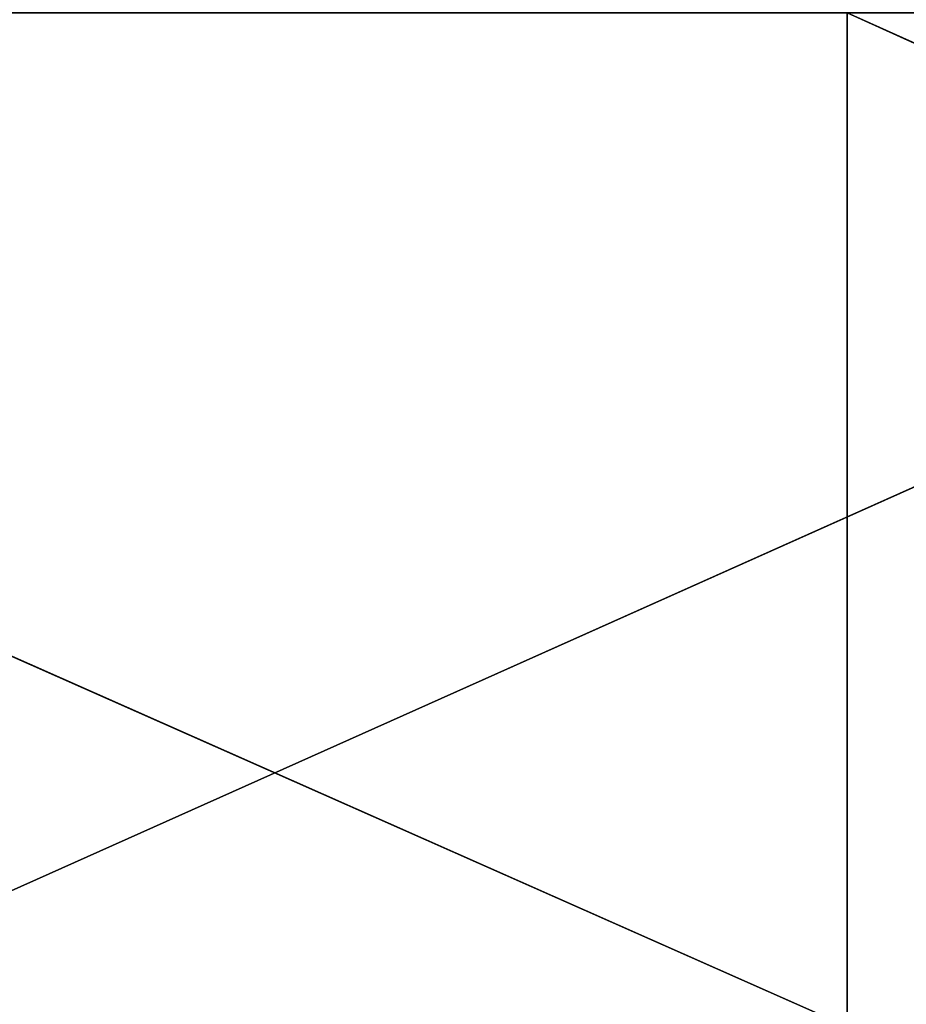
# Model space of a CAD drawing. Extents: x 12 to 103, y 2 to 366.
# Tile 482 of 656: x 66.17 to 67.92, y 243.98 to 245.92. Entities that reach past the tile are written whole.
import ezdxf

# ---------------------------------------------------------------- set-up
doc = ezdxf.new("R2010")
doc.units = 0
doc.header["$LTSCALE"] = 2.54
doc.layers.get('0').update_dxf_attribs({"color": 13, "linetype": 'CONTINUOUS'})

# ---------------------------------------------------------------- blocks, each defined once
blk = doc.blocks.new('SZCZOTKA_DO_WC_EQULA_WISZ_')
at = {"color": 0}
for p, q in [((67.7996, 243.935, 102.1594), (63.2853, 245.935, 102.8624)), ((67.7996, 243.935, 102.1594), (63.2853, 245.935, 102.8624)), ((65.5515, 243.935, 14.8762), (70.0237, 245.935, 15.8108)), ((65.5515, 243.935, 14.8762), (70.0237, 245.935, 15.8108)), ((67.7996, 243.935, 102.1594), (67.7996, 245.935, 102.1594)), ((67.7996, 243.935, 102.1594), (67.7996, 245.935, 102.1594)), ((72.2177, 243.935, 100.9958), (67.7996, 245.935, 102.1594)), ((72.2177, 243.935, 100.9958), (67.7996, 245.935, 102.1594))]:
    blk.add_line(p, q, dxfattribs=at)
mesh = blk.add_polyface(dxfattribs=at)
corners = [(67.7996, 243.935, 102.1594), (63.2853, 245.935, 102.8624), (63.2853, 243.935, 102.8624)]
mesh.append_faces([[corners[k] for k in face] for face in [(0, 1, 2)]], dxfattribs={"color": 0})
mesh = blk.add_polyface(dxfattribs=at)
corners = [(67.7996, 245.935, 102.1594), (63.2853, 245.935, 102.8624), (67.7996, 243.935, 102.1594)]
mesh.append_faces([[corners[k] for k in face] for face in [(0, 1, 2)]], dxfattribs={"color": 0})
mesh = blk.add_polyface(dxfattribs=at)
corners = [(70.0237, 243.935, 15.8108), (65.5515, 243.935, 14.8762), (70.0237, 245.935, 15.8108)]
mesh.append_faces([[corners[k] for k in face] for face in [(0, 1, 2)]], dxfattribs={"color": 0})
mesh = blk.add_polyface(dxfattribs=at)
corners = [(70.0237, 245.935, 15.8108), (65.5515, 243.935, 14.8762), (65.5515, 245.935, 14.8762)]
mesh.append_faces([[corners[k] for k in face] for face in [(0, 1, 2)]], dxfattribs={"color": 0})
mesh = blk.add_polyface(dxfattribs=at)
corners = [(72.2177, 243.935, 100.9958), (67.7996, 245.935, 102.1594), (67.7996, 243.935, 102.1594)]
mesh.append_faces([[corners[k] for k in face] for face in [(0, 1, 2)]], dxfattribs={"color": 0})
mesh = blk.add_polyface(dxfattribs=at)
corners = [(72.2177, 245.935, 100.9958), (67.7996, 245.935, 102.1594), (72.2177, 243.935, 100.9958)]
mesh.append_faces([[corners[k] for k in face] for face in [(0, 1, 2)]], dxfattribs={"color": 0})

msp = doc.modelspace()

# ---------------------------------------------------------------- block references
at = {"color": 0}
msp.add_blockref('SZCZOTKA_DO_WC_EQULA_WISZ_', (0, 0), dxfattribs=at)

doc.saveas('drawing.dxf')
